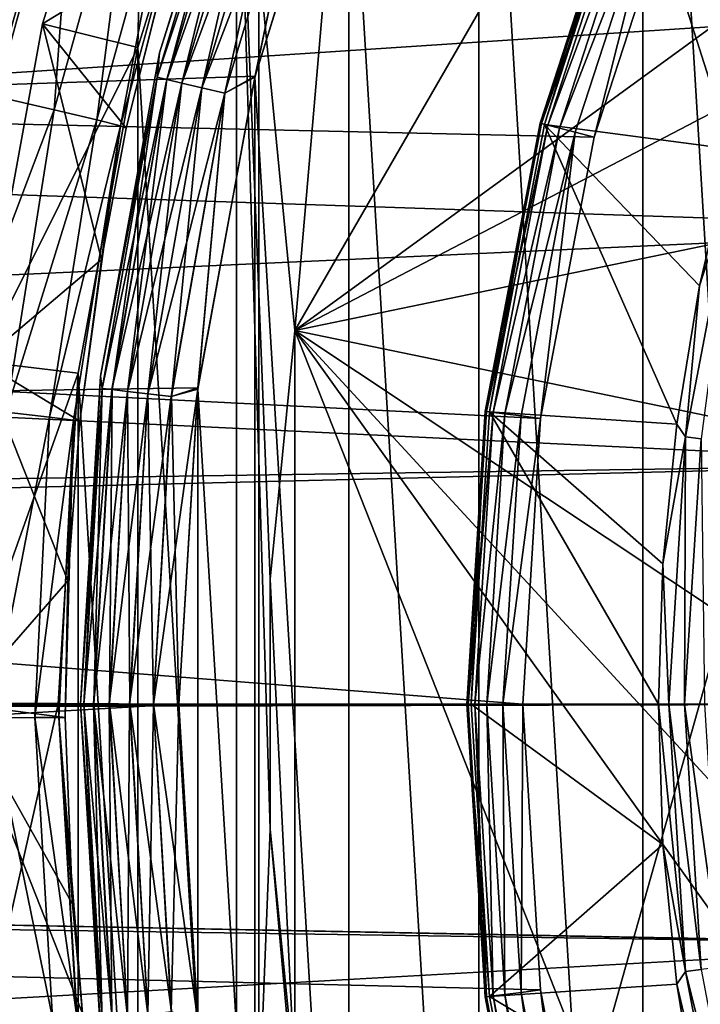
# Model space of a CAD drawing. Header units: millimetres. Extents: x -100 to 100, y -64 to 136.
# Tile 416 of 530: x -14.16 to -10.7, y 66.47 to 71.48. Entities that reach past the tile are written whole.
import ezdxf

# ---------------------------------------------------------------- set-up
doc = ezdxf.new("R2010")
doc.units = ezdxf.units.MM
doc.header["$LTSCALE"] = 159.143519
for name, color, linetype in [('13', 7, 'CONTINUOUS'), ('255', 7, 'CONTINUOUS'), ('270', 7, 'CONTINUOUS'), ('275', 7, 'CONTINUOUS'), ('283', 7, 'CONTINUOUS'), ('372', 7, 'CONTINUOUS'), ('373', 7, 'CONTINUOUS'), ('374', 7, 'CONTINUOUS'), ('375', 7, 'CONTINUOUS'), ('377', 7, 'CONTINUOUS'), ('378', 7, 'CONTINUOUS'), ('379', 7, 'CONTINUOUS'), ('381', 7, 'CONTINUOUS'), ('382', 7, 'CONTINUOUS'), ('383', 7, 'CONTINUOUS'), ('384', 7, 'CONTINUOUS'), ('385', 7, 'CONTINUOUS'), ('386', 7, 'CONTINUOUS'), ('387', 7, 'CONTINUOUS'), ('388', 7, 'CONTINUOUS'), ('397', 7, 'CONTINUOUS'), ('407', 7, 'CONTINUOUS'), ('412', 7, 'CONTINUOUS'), ('413', 7, 'CONTINUOUS'), ('414', 7, 'CONTINUOUS'), ('437', 7, 'CONTINUOUS'), ('6', 7, 'CONTINUOUS')]:
    doc.layers.add(name, color=color, linetype=linetype)

msp = doc.modelspace()

# ---------------------------------------------------------------- linework, layer by layer
at = {"layer": '13', "color": 7, "linetype": 'CONTINUOUS', "true_color": 0x8c979c}
for points in [[(-14.2615, 72.7685, -9.7167), (-14.3014, 71.0974, -9.1552), (-13.8678, 72.631, -9.1147), (-14.2615, 72.7685, -9.7167)], [(-14.3014, 71.0974, -9.1552), (-13.9839, 71.0242, -8.5054), (-13.8678, 72.631, -9.1147), (-14.3014, 71.0974, -9.1552)], [(-13.8678, 72.631, -9.1147), (-13.9839, 71.0242, -8.5054), (-13.5663, 72.5236, -8.4695), (-13.8678, 72.631, -9.1147)], [(-13.9839, 71.0242, -8.5054), (-13.7666, 70.9724, -7.8338), (-13.5663, 72.5236, -8.4695), (-13.9839, 71.0242, -8.5054)], [(-13.5663, 72.5236, -8.4695), (-13.7666, 70.9724, -7.8338), (-13.3604, 72.4476, -7.8034), (-13.5663, 72.5236, -8.4695)], [(-13.7666, 70.9724, -7.8338), (-13.6468, 70.9417, -7.1624), (-13.3604, 72.4476, -7.8034), (-13.7666, 70.9724, -7.8338)], [(-13.3604, 72.4476, -7.8034), (-13.6468, 70.9417, -7.1624), (-13.2476, 72.4025, -7.1379), (-13.3604, 72.4476, -7.8034)], [(-13.6468, 70.9417, -7.1624), (-13.6171, 70.9303, -6.5103), (-13.2476, 72.4025, -7.1379), (-13.6468, 70.9417, -7.1624)], [(-13.6171, 70.9303, -6.5103), (-13.3816, 71.8664, -6.4991), (-13.2476, 72.4025, -7.1379), (-13.6171, 70.9303, -6.5103)], [(-14.3014, 71.0974, -9.1552), (-14.5527, 69.5223, -9.1654), (-13.9839, 71.0242, -8.5054), (-14.3014, 71.0974, -9.1552)], [(-14.5527, 69.5223, -9.1654), (-14.2293, 69.4863, -8.5158), (-13.9839, 71.0242, -8.5054), (-14.5527, 69.5223, -9.1654)], [(-13.9839, 71.0242, -8.5054), (-14.2293, 69.4863, -8.5158), (-13.7666, 70.9724, -7.8338), (-13.9839, 71.0242, -8.5054)], [(-14.2293, 69.4863, -8.5158), (-14.0075, 69.4609, -7.8445), (-13.7666, 70.9724, -7.8338), (-14.2293, 69.4863, -8.5158)], [(-13.7666, 70.9724, -7.8338), (-14.0075, 69.4609, -7.8445), (-13.6468, 70.9417, -7.1624), (-13.7666, 70.9724, -7.8338)], [(-14.0075, 69.4609, -7.8445), (-13.885, 69.4457, -7.1734), (-13.6468, 70.9417, -7.1624), (-14.0075, 69.4609, -7.8445)], [(-13.885, 69.4457, -7.1734), (-13.854, 69.4401, -6.5215), (-13.6468, 70.9417, -7.1624), (-13.885, 69.4457, -7.1734)], [(-13.854, 69.4401, -6.5215), (-13.7438, 70.2622, -6.5163), (-13.6468, 70.9417, -7.1624), (-13.854, 69.4401, -6.5215)], [(-13.7438, 70.2622, -6.5163), (-13.6171, 70.9303, -6.5103), (-13.6468, 70.9417, -7.1624), (-13.7438, 70.2622, -6.5163)], [(-14.2293, 69.4863, -8.5158), (-14.3063, 67.9308, -8.5191), (-14.0075, 69.4609, -7.8445), (-14.2293, 69.4863, -8.5158)], [(-14.3063, 67.9308, -8.5191), (-14.0832, 67.932, -7.8478), (-14.0075, 69.4609, -7.8445), (-14.3063, 67.9308, -8.5191)], [(-14.0075, 69.4609, -7.8445), (-14.0832, 67.932, -7.8478), (-13.885, 69.4457, -7.1734), (-14.0075, 69.4609, -7.8445)], [(-14.0832, 67.932, -7.8478), (-13.9598, 67.9327, -7.1768), (-13.885, 69.4457, -7.1734), (-14.0832, 67.932, -7.8478)], [(-13.9598, 67.9327, -7.1768), (-13.9284, 67.9329, -6.5251), (-13.885, 69.4457, -7.1734), (-13.9598, 67.9327, -7.1768)], [(-13.9284, 67.9329, -6.5251), (-13.9145, 68.6268, -6.5244), (-13.885, 69.4457, -7.1734), (-13.9284, 67.9329, -6.5251)], [(-13.9145, 68.6268, -6.5244), (-13.854, 69.4401, -6.5215), (-13.885, 69.4457, -7.1734), (-13.9145, 68.6268, -6.5244)], [(-14.3063, 67.9308, -8.5191), (-13.9928, 66.404, -7.8438), (-14.0832, 67.932, -7.8478), (-14.3063, 67.9308, -8.5191)], [(-14.2142, 66.3762, -8.5152), (-13.9928, 66.404, -7.8438), (-14.3063, 67.9308, -8.5191), (-14.2142, 66.3762, -8.5152)], [(-14.0832, 67.932, -7.8478), (-13.8705, 66.4206, -7.1727), (-13.9598, 67.9327, -7.1768), (-14.0832, 67.932, -7.8478)], [(-13.9928, 66.404, -7.8438), (-13.8705, 66.4206, -7.1727), (-14.0832, 67.932, -7.8478), (-13.9928, 66.404, -7.8438)], [(-13.8914, 66.9831, -6.5233), (-13.9284, 67.9329, -6.5251), (-13.9598, 67.9327, -7.1768), (-13.8914, 66.9831, -6.5233)], [(-13.8395, 66.4267, -6.5209), (-13.8914, 66.9831, -6.5233), (-13.9598, 67.9327, -7.1768), (-13.8395, 66.4267, -6.5209)], [(-13.8705, 66.4206, -7.1727), (-13.8395, 66.4267, -6.5209), (-13.9598, 67.9327, -7.1768), (-13.8705, 66.4206, -7.1727)]]:
    msp.add_3dface(points, dxfattribs=at)
at = {"layer": '255', "linetype": 'CONTINUOUS'}
for points in [[(-8.0253, 78.0997, 25.7), (-12.3639, 74.4889, 25.7), (-12.7593, 69.9003, 25.7), (-8.0253, 78.0997, 25.7)], [(-12.3639, 74.4889, 25.7), (-13.0557, 72.9518, 25.7), (-12.7593, 69.9003, 25.7), (-12.3639, 74.4889, 25.7)], [(-13.5576, 71.3413, 25.7), (-13.0557, 63.0482, 25.7), (-13.0557, 72.9518, 25.7), (-13.5576, 71.3413, 25.7)], [(-13.0557, 72.9518, 25.7), (-13.0557, 63.0482, 25.7), (-12.8843, 67.3645, 25.7), (-13.0557, 72.9518, 25.7)], [(-12.7593, 69.9003, 25.7), (-13.0557, 72.9518, 25.7), (-12.8843, 68.6355, 25.7), (-12.7593, 69.9003, 25.7)], [(-12.8843, 68.6355, 25.7), (-13.0557, 72.9518, 25.7), (-12.8843, 67.3645, 25.7), (-12.8843, 68.6355, 25.7)], [(-13.8614, 69.6833, 25.7), (-13.5576, 64.6587, 25.7), (-13.5576, 71.3413, 25.7), (-13.8614, 69.6833, 25.7)], [(-13.5576, 64.6587, 25.7), (-13.0557, 63.0482, 25.7), (-13.5576, 71.3413, 25.7), (-13.5576, 64.6587, 25.7)], [(-13.9633, 68, 25.7), (-13.8614, 66.3167, 25.7), (-13.8614, 69.6833, 25.7), (-13.9633, 68, 25.7)], [(-13.8614, 66.3167, 25.7), (-13.5576, 64.6587, 25.7), (-13.8614, 69.6833, 25.7), (-13.8614, 66.3167, 25.7)], [(-13.0557, 63.0482, 25.7), (-12.3639, 61.5111, 25.7), (-12.8843, 67.3645, 25.7), (-13.0557, 63.0482, 25.7)], [(-12.8843, 67.3645, 25.7), (-12.3639, 61.5111, 25.7), (-12.7593, 66.0997, 25.7), (-12.8843, 67.3645, 25.7)]]:
    msp.add_3dface(points, dxfattribs=at)
at = {"layer": '270', "linetype": 'CONTINUOUS'}
for points in [[(-13.5232, 73.129, 24.8415), (-14.043, 71.4608, 24.8415), (-13.5576, 71.3413, 25.7), (-13.5232, 73.129, 24.8415)], [(-13.5232, 73.129, 24.8415), (-13.5576, 71.3413, 25.7), (-13.0557, 72.9518, 25.7), (-13.5232, 73.129, 24.8415)], [(-14.043, 71.4608, 24.8415), (-14.3577, 69.7436, 24.8415), (-13.5576, 71.3413, 25.7), (-14.043, 71.4608, 24.8415)], [(-14.3577, 69.7436, 24.8415), (-13.8614, 69.6833, 25.7), (-13.5576, 71.3413, 25.7), (-14.3577, 69.7436, 24.8415)], [(-14.3577, 69.7436, 24.8415), (-14.4632, 68, 24.8415), (-13.8614, 69.6833, 25.7), (-14.3577, 69.7436, 24.8415)], [(-14.4632, 68, 24.8415), (-13.9633, 68, 25.7), (-13.8614, 69.6833, 25.7), (-14.4632, 68, 24.8415)], [(-14.4632, 68, 24.8415), (-14.3577, 66.2564, 24.8415), (-13.9633, 68, 25.7), (-14.4632, 68, 24.8415)], [(-14.3577, 66.2564, 24.8415), (-13.8614, 66.3167, 25.7), (-13.9633, 68, 25.7), (-14.3577, 66.2564, 24.8415)]]:
    msp.add_3dface(points, dxfattribs=at)
at = {"layer": '275', "color": 7, "linetype": 'CONTINUOUS', "true_color": 0xffe664}
for points in [[(-8.0253, 78.0997, 28.2), (-12.7593, 69.9003, 28.2), (-8.5737, 72.95, 28.2), (-8.0253, 78.0997, 28.2)], [(-8.5737, 72.95, 28.2), (-12.7593, 69.9003, 28.2), (-9.1464, 71.7887, 28.2), (-8.5737, 72.95, 28.2)], [(-9.1464, 71.7887, 28.2), (-12.7593, 69.9003, 28.2), (-9.5626, 70.5624, 28.2), (-9.1464, 71.7887, 28.2)], [(-9.5626, 70.5624, 28.2), (-12.7593, 69.9003, 28.2), (-9.8153, 69.2923, 28.2), (-9.5626, 70.5624, 28.2)], [(-12.8843, 68.6355, 28.2), (-12.7593, 66.0997, 28.2), (-12.7593, 69.9003, 28.2), (-12.8843, 68.6355, 28.2)], [(-12.7593, 66.0997, 28.2), (-8.0253, 57.9003, 28.2), (-12.7593, 69.9003, 28.2), (-12.7593, 66.0997, 28.2)], [(-12.7593, 69.9003, 28.2), (-8.0253, 57.9003, 28.2), (-9.5626, 65.4376, 28.2), (-12.7593, 69.9003, 28.2)], [(-9.9, 68, 28.2), (-12.7593, 69.9003, 28.2), (-9.8153, 66.7077, 28.2), (-9.9, 68, 28.2)], [(-12.7593, 69.9003, 28.2), (-9.9, 68, 28.2), (-9.8153, 69.2923, 28.2), (-12.7593, 69.9003, 28.2)], [(-9.8153, 66.7077, 28.2), (-12.7593, 69.9003, 28.2), (-9.5626, 65.4376, 28.2), (-9.8153, 66.7077, 28.2)], [(-12.8843, 67.3645, 28.2), (-12.7593, 66.0997, 28.2), (-12.8843, 68.6355, 28.2), (-12.8843, 67.3645, 28.2)]]:
    msp.add_3dface(points, dxfattribs=at)
at = {"layer": '283', "color": 7, "linetype": 'CONTINUOUS', "true_color": 0xffe664}
for points in [[(-8.0253, 78.0997, 25.7), (-12.7593, 69.9003, 25.7), (-8.0253, 78.0997, 28.2), (-8.0253, 78.0997, 25.7)], [(-12.7593, 69.9003, 25.7), (-12.7593, 69.9003, 28.2), (-8.0253, 78.0997, 28.2), (-12.7593, 69.9003, 25.7)]]:
    msp.add_3dface(points, dxfattribs=at)
at = {"layer": '372', "color": 7, "linetype": 'CONTINUOUS', "true_color": 0x323232}
for points in [[(-11.4896, 70.95, 43.0994), (-11.0293, 72.3668, 43.0994), (-10.5379, 70.8236, 40.0509), (-11.4896, 70.95, 43.0994)], [(-10.5379, 70.8236, 40.0509), (-11.0293, 72.3668, 43.0994), (-10.3307, 71.5068, 40.0509), (-10.5379, 70.8236, 40.0509)], [(-11.7688, 69.4867, 43.0994), (-11.4896, 70.95, 43.0994), (-10.8163, 69.424, 40.0509), (-11.7688, 69.4867, 43.0994)], [(-10.8163, 69.424, 40.0509), (-11.4896, 70.95, 43.0994), (-10.7, 70.1284, 40.0509), (-10.8163, 69.424, 40.0509)], [(-10.7, 70.1284, 40.0509), (-11.4896, 70.95, 43.0994), (-10.5379, 70.8236, 40.0509), (-10.7, 70.1284, 40.0509)], [(-11.8623, 68, 43.0994), (-11.7688, 69.4867, 43.0994), (-10.9096, 68, 40.0509), (-11.8623, 68, 43.0994)], [(-10.9096, 68, 40.0509), (-11.7688, 69.4867, 43.0994), (-10.8863, 68.7135, 40.0509), (-10.9096, 68, 40.0509)], [(-10.8863, 68.7135, 40.0509), (-11.7688, 69.4867, 43.0994), (-10.8163, 69.424, 40.0509), (-10.8863, 68.7135, 40.0509)]]:
    msp.add_3dface(points, dxfattribs=at)
at = {"layer": '373', "color": 7, "linetype": 'CONTINUOUS', "true_color": 0x323232}
for points in [[(-10.7854, 72.2702, 44.7), (-11.2355, 70.8849, 43.7), (-11.2356, 70.8848, 44.7), (-10.7854, 72.2702, 44.7)], [(-10.7854, 72.2703, 43.7), (-11.2355, 70.8849, 43.7), (-10.7854, 72.2702, 44.7), (-10.7854, 72.2703, 43.7)], [(-11.2355, 70.8849, 43.7), (-11.5085, 69.4539, 43.7), (-11.2356, 70.8848, 44.7), (-11.2355, 70.8849, 43.7)], [(-11.2356, 70.8848, 44.7), (-11.5085, 69.4539, 43.7), (-11.5085, 69.4539, 44.7), (-11.2356, 70.8848, 44.7)], [(-11.6, 68, 43.7), (-11.6, 68, 44.7), (-11.5085, 69.4539, 44.7), (-11.6, 68, 43.7)], [(-11.5085, 69.4539, 43.7), (-11.6, 68, 43.7), (-11.5085, 69.4539, 44.7), (-11.5085, 69.4539, 43.7)]]:
    msp.add_3dface(points, dxfattribs=at)
at = {"layer": '374', "color": 7, "linetype": 'CONTINUOUS', "true_color": 0x323232}
for points in [[(-13.4475, 71.3145, 47.2), (-12.95, 72.9113, 47.2), (-13.4475, 71.3145, 46.2), (-13.4475, 71.3145, 47.2)], [(-13.4475, 71.3145, 46.2), (-12.95, 72.9113, 47.2), (-12.95, 72.9113, 46.2), (-13.4475, 71.3145, 46.2)], [(-13.749, 69.6694, 47.2), (-13.4475, 71.3145, 47.2), (-13.749, 69.6694, 46.2), (-13.749, 69.6694, 47.2)], [(-13.749, 69.6694, 46.2), (-13.4475, 71.3145, 47.2), (-13.4475, 71.3145, 46.2), (-13.749, 69.6694, 46.2)], [(-13.85, 68, 47.2), (-13.749, 69.6694, 47.2), (-13.85, 68, 46.2), (-13.85, 68, 47.2)], [(-13.85, 68, 46.2), (-13.749, 69.6694, 47.2), (-13.749, 69.6694, 46.2), (-13.85, 68, 46.2)]]:
    msp.add_3dface(points, dxfattribs=at)
at = {"layer": '375', "color": 7, "linetype": 'CONTINUOUS', "true_color": 0x323232}
for points in [[(-9.995, 76.85, 47.7), (-10.9891, 75.5804, 47.7), (-10.1134, 69.3261, 47.7), (-9.995, 76.85, 47.7)], [(-10.9891, 75.5804, 47.7), (-11.823, 74.2, 47.7), (-10.9891, 60.4196, 47.7), (-10.9891, 75.5804, 47.7)], [(-9.995, 59.15, 47.7), (-10.9891, 75.5804, 47.7), (-10.9891, 60.4196, 47.7), (-9.995, 59.15, 47.7)], [(-10.9891, 75.5804, 47.7), (-9.995, 59.15, 47.7), (-10.2, 68, 47.7), (-10.9891, 75.5804, 47.7)], [(-10.1134, 69.3261, 47.7), (-10.9891, 75.5804, 47.7), (-10.2, 68, 47.7), (-10.1134, 69.3261, 47.7)], [(-11.823, 74.2, 47.7), (-12.4842, 72.7294, 47.7), (-11.823, 61.8, 47.7), (-11.823, 74.2, 47.7)], [(-10.9891, 60.4196, 47.7), (-11.823, 74.2, 47.7), (-11.823, 61.8, 47.7), (-10.9891, 60.4196, 47.7)], [(-12.4842, 72.7294, 47.7), (-12.9634, 71.1896, 47.7), (-12.4842, 63.2706, 47.7), (-12.4842, 72.7294, 47.7)], [(-11.823, 61.8, 47.7), (-12.4842, 72.7294, 47.7), (-12.4842, 63.2706, 47.7), (-11.823, 61.8, 47.7)], [(-12.9634, 71.1896, 47.7), (-13.2534, 69.6032, 47.7), (-12.9634, 64.8104, 47.7), (-12.9634, 71.1896, 47.7)], [(-12.4842, 63.2706, 47.7), (-12.9634, 71.1896, 47.7), (-12.9634, 64.8104, 47.7), (-12.4842, 63.2706, 47.7)], [(-13.2534, 69.6032, 47.7), (-13.35, 68, 47.7), (-13.2534, 66.3968, 47.7), (-13.2534, 69.6032, 47.7)], [(-12.9634, 64.8104, 47.7), (-13.2534, 69.6032, 47.7), (-13.2534, 66.3968, 47.7), (-12.9634, 64.8104, 47.7)]]:
    msp.add_3dface(points, dxfattribs=at)
at = {"layer": '377', "color": 7, "linetype": 'CONTINUOUS', "true_color": 0x323232}
for points in [[(-11.8623, 68, 43.0994), (-10.9096, 68, 40.0509), (-10.8863, 67.2865, 40.0509), (-11.8623, 68, 43.0994)], [(-11.7688, 66.5133, 43.0994), (-11.8623, 68, 43.0994), (-10.8863, 67.2865, 40.0509), (-11.7688, 66.5133, 43.0994)], [(-10.8163, 66.576, 40.0509), (-11.7688, 66.5133, 43.0994), (-10.8863, 67.2865, 40.0509), (-10.8163, 66.576, 40.0509)], [(-10.7, 65.8716, 40.0509), (-11.7688, 66.5133, 43.0994), (-10.8163, 66.576, 40.0509), (-10.7, 65.8716, 40.0509)], [(-11.4896, 65.05, 43.0994), (-11.7688, 66.5133, 43.0994), (-10.7, 65.8716, 40.0509), (-11.4896, 65.05, 43.0994)]]:
    msp.add_3dface(points, dxfattribs=at)
at = {"layer": '378', "color": 7, "linetype": 'CONTINUOUS', "true_color": 0x323232}
for points in [[(-11.6, 68, 44.7), (-11.6, 68, 43.7), (-11.5085, 66.5461, 43.7), (-11.6, 68, 44.7)], [(-11.6, 68, 44.7), (-11.5085, 66.5461, 43.7), (-11.5085, 66.5461, 44.7), (-11.6, 68, 44.7)], [(-11.5085, 66.5461, 43.7), (-11.2355, 65.1151, 43.7), (-11.2356, 65.1152, 44.7), (-11.5085, 66.5461, 43.7)], [(-11.5085, 66.5461, 44.7), (-11.5085, 66.5461, 43.7), (-11.2356, 65.1152, 44.7), (-11.5085, 66.5461, 44.7)]]:
    msp.add_3dface(points, dxfattribs=at)
at = {"layer": '379', "color": 7, "linetype": 'CONTINUOUS', "true_color": 0x323232}
for points in [[(-13.85, 68, 47.2), (-13.85, 68, 46.2), (-13.749, 66.3306, 46.2), (-13.85, 68, 47.2)], [(-13.749, 66.3306, 47.2), (-13.85, 68, 47.2), (-13.749, 66.3306, 46.2), (-13.749, 66.3306, 47.2)]]:
    msp.add_3dface(points, dxfattribs=at)
at = {"layer": '381', "color": 7, "linetype": 'CONTINUOUS', "true_color": 0x323232}
for points in [[(-12.95, 72.9113, 47.2), (-13.4475, 71.3145, 47.2), (-12.9989, 72.7312, 47.3289), (-12.95, 72.9113, 47.2)], [(-13.4475, 71.3145, 47.2), (-13.4602, 71.1901, 47.3289), (-12.9989, 72.7312, 47.3289), (-13.4475, 71.3145, 47.2)], [(-13.4602, 71.1901, 47.3289), (-12.952, 72.7141, 47.4497), (-12.9989, 72.7312, 47.3289), (-13.4602, 71.1901, 47.3289)], [(-13.4117, 71.1786, 47.4497), (-12.952, 72.7141, 47.4497), (-13.4602, 71.1901, 47.3289), (-13.4117, 71.1786, 47.4497)], [(-13.4117, 71.1786, 47.4497), (-12.8773, 72.687, 47.5534), (-12.952, 72.7141, 47.4497), (-13.4117, 71.1786, 47.4497)], [(-12.9634, 71.1896, 47.7), (-12.4842, 72.7294, 47.7), (-12.6665, 72.6102, 47.683), (-12.9634, 71.1896, 47.7)], [(-13.3344, 71.1603, 47.5534), (-12.8773, 72.687, 47.5534), (-13.4117, 71.1786, 47.4497), (-13.3344, 71.1603, 47.5534)], [(-13.3344, 71.1603, 47.5534), (-12.7799, 72.6515, 47.6329), (-12.8773, 72.687, 47.5534), (-13.3344, 71.1603, 47.5534)], [(-13.2335, 71.1364, 47.6329), (-12.7799, 72.6515, 47.6329), (-13.3344, 71.1603, 47.5534), (-13.2335, 71.1364, 47.6329)], [(-13.2335, 71.1364, 47.6329), (-12.6665, 72.6102, 47.683), (-12.7799, 72.6515, 47.6329), (-13.2335, 71.1364, 47.6329)], [(-13.1161, 71.1086, 47.683), (-12.6665, 72.6102, 47.683), (-13.2335, 71.1364, 47.6329), (-13.1161, 71.1086, 47.683)], [(-13.1161, 71.1086, 47.683), (-12.9634, 71.1896, 47.7), (-12.6665, 72.6102, 47.683), (-13.1161, 71.1086, 47.683)], [(-13.4475, 71.3145, 47.2), (-13.749, 69.6694, 47.2), (-13.4602, 71.1901, 47.3289), (-13.4475, 71.3145, 47.2)], [(-13.749, 69.6694, 47.2), (-13.7396, 69.6059, 47.3289), (-13.4602, 71.1901, 47.3289), (-13.749, 69.6694, 47.2)], [(-13.7396, 69.6059, 47.3289), (-13.4117, 71.1786, 47.4497), (-13.4602, 71.1901, 47.3289), (-13.7396, 69.6059, 47.3289)], [(-13.2534, 69.6032, 47.7), (-12.9634, 71.1896, 47.7), (-13.1161, 71.1086, 47.683), (-13.2534, 69.6032, 47.7)], [(-13.69, 69.6001, 47.4497), (-13.4117, 71.1786, 47.4497), (-13.7396, 69.6059, 47.3289), (-13.69, 69.6001, 47.4497)], [(-13.69, 69.6001, 47.4497), (-13.3344, 71.1603, 47.5534), (-13.4117, 71.1786, 47.4497), (-13.69, 69.6001, 47.4497)], [(-13.6111, 69.5909, 47.5534), (-13.3344, 71.1603, 47.5534), (-13.69, 69.6001, 47.4497), (-13.6111, 69.5909, 47.5534)], [(-13.6111, 69.5909, 47.5534), (-13.2335, 71.1364, 47.6329), (-13.3344, 71.1603, 47.5534), (-13.6111, 69.5909, 47.5534)], [(-13.5082, 69.5789, 47.6329), (-13.2335, 71.1364, 47.6329), (-13.6111, 69.5909, 47.5534), (-13.5082, 69.5789, 47.6329)], [(-13.5082, 69.5789, 47.6329), (-13.1161, 71.1086, 47.683), (-13.2335, 71.1364, 47.6329), (-13.5082, 69.5789, 47.6329)], [(-13.3883, 69.5649, 47.683), (-13.1161, 71.1086, 47.683), (-13.5082, 69.5789, 47.6329), (-13.3883, 69.5649, 47.683)], [(-13.3883, 69.5649, 47.683), (-13.2534, 69.6032, 47.7), (-13.1161, 71.1086, 47.683), (-13.3883, 69.5649, 47.683)], [(-13.749, 69.6694, 47.2), (-13.85, 68, 47.2), (-13.7396, 69.6059, 47.3289), (-13.749, 69.6694, 47.2)], [(-13.85, 68, 47.2), (-13.8331, 68, 47.3289), (-13.7396, 69.6059, 47.3289), (-13.85, 68, 47.2)], [(-13.8331, 68, 47.3289), (-13.69, 69.6001, 47.4497), (-13.7396, 69.6059, 47.3289), (-13.8331, 68, 47.3289)], [(-13.7832, 68, 47.4497), (-13.69, 69.6001, 47.4497), (-13.8331, 68, 47.3289), (-13.7832, 68, 47.4497)], [(-13.7832, 68, 47.4497), (-13.6111, 69.5909, 47.5534), (-13.69, 69.6001, 47.4497), (-13.7832, 68, 47.4497)], [(-13.7037, 68, 47.5534), (-13.6111, 69.5909, 47.5534), (-13.7832, 68, 47.4497), (-13.7037, 68, 47.5534)], [(-13.7037, 68, 47.5534), (-13.5082, 69.5789, 47.6329), (-13.6111, 69.5909, 47.5534), (-13.7037, 68, 47.5534)], [(-13.35, 68, 47.7), (-13.2534, 69.6032, 47.7), (-13.4794, 68, 47.683), (-13.35, 68, 47.7)], [(-13.4794, 68, 47.683), (-13.2534, 69.6032, 47.7), (-13.3883, 69.5649, 47.683), (-13.4794, 68, 47.683)], [(-13.6001, 68, 47.6329), (-13.5082, 69.5789, 47.6329), (-13.7037, 68, 47.5534), (-13.6001, 68, 47.6329)], [(-13.6001, 68, 47.6329), (-13.3883, 69.5649, 47.683), (-13.5082, 69.5789, 47.6329), (-13.6001, 68, 47.6329)], [(-13.4794, 68, 47.683), (-13.3883, 69.5649, 47.683), (-13.6001, 68, 47.6329), (-13.4794, 68, 47.683)]]:
    msp.add_3dface(points, dxfattribs=at)
at = {"layer": '382', "color": 7, "linetype": 'CONTINUOUS', "true_color": 0x323232}
for points in [[(-13.85, 68, 47.2), (-13.749, 66.3306, 47.2), (-13.8331, 68, 47.3289), (-13.85, 68, 47.2)], [(-13.8331, 68, 47.3289), (-13.749, 66.3306, 47.2), (-13.7396, 66.3941, 47.3289), (-13.8331, 68, 47.3289)], [(-13.7832, 68, 47.4497), (-13.8331, 68, 47.3289), (-13.7396, 66.3941, 47.3289), (-13.7832, 68, 47.4497)], [(-13.7037, 68, 47.5534), (-13.7832, 68, 47.4497), (-13.69, 66.3999, 47.4497), (-13.7037, 68, 47.5534)], [(-13.69, 66.3999, 47.4497), (-13.7832, 68, 47.4497), (-13.7396, 66.3941, 47.3289), (-13.69, 66.3999, 47.4497)], [(-13.6001, 68, 47.6329), (-13.7037, 68, 47.5534), (-13.6111, 66.4091, 47.5534), (-13.6001, 68, 47.6329)], [(-13.6111, 66.4091, 47.5534), (-13.7037, 68, 47.5534), (-13.69, 66.3999, 47.4497), (-13.6111, 66.4091, 47.5534)], [(-13.5082, 66.4211, 47.6329), (-13.6001, 68, 47.6329), (-13.6111, 66.4091, 47.5534), (-13.5082, 66.4211, 47.6329)], [(-13.4794, 68, 47.683), (-13.6001, 68, 47.6329), (-13.5082, 66.4211, 47.6329), (-13.4794, 68, 47.683)], [(-13.3883, 66.4351, 47.683), (-13.4794, 68, 47.683), (-13.5082, 66.4211, 47.6329), (-13.3883, 66.4351, 47.683)], [(-13.35, 68, 47.7), (-13.4794, 68, 47.683), (-13.3883, 66.4351, 47.683), (-13.35, 68, 47.7)], [(-13.2534, 66.3968, 47.7), (-13.35, 68, 47.7), (-13.3883, 66.4351, 47.683), (-13.2534, 66.3968, 47.7)]]:
    msp.add_3dface(points, dxfattribs=at)
at = {"layer": '383', "color": 7, "linetype": 'CONTINUOUS', "true_color": 0x323232}
for points in [[(-13.4475, 71.3145, 46.2), (-12.95, 72.9113, 46.2), (-12.9987, 72.7312, 46.0706), (-13.4475, 71.3145, 46.2)], [(-13.4601, 71.1901, 46.0706), (-13.4475, 71.3145, 46.2), (-12.9987, 72.7312, 46.0706), (-13.4601, 71.1901, 46.0706)], [(-13.4601, 71.1901, 46.0706), (-12.9987, 72.7312, 46.0706), (-13.4114, 71.1786, 45.9499), (-13.4601, 71.1901, 46.0706)], [(-13.4114, 71.1786, 45.9499), (-12.9987, 72.7312, 46.0706), (-12.9517, 72.714, 45.9499), (-13.4114, 71.1786, 45.9499)], [(-13.4114, 71.1786, 45.9499), (-12.9517, 72.714, 45.9499), (-13.334, 71.1602, 45.8463), (-13.4114, 71.1786, 45.9499)], [(-13.334, 71.1602, 45.8463), (-12.9517, 72.714, 45.9499), (-12.877, 72.6868, 45.8463), (-13.334, 71.1602, 45.8463)], [(-12.4825, 72.734, 45.7), (-12.9621, 71.1948, 45.7), (-12.666, 72.6101, 45.7169), (-12.4825, 72.734, 45.7)], [(-13.334, 71.1602, 45.8463), (-12.877, 72.6868, 45.8463), (-13.2331, 71.1363, 45.7668), (-13.334, 71.1602, 45.8463)], [(-13.2331, 71.1363, 45.7668), (-12.877, 72.6868, 45.8463), (-12.7795, 72.6514, 45.7668), (-13.2331, 71.1363, 45.7668)], [(-13.1156, 71.1084, 45.7169), (-13.2331, 71.1363, 45.7668), (-12.7795, 72.6514, 45.7668), (-13.1156, 71.1084, 45.7169)], [(-12.666, 72.6101, 45.7169), (-13.1156, 71.1084, 45.7169), (-12.7795, 72.6514, 45.7668), (-12.666, 72.6101, 45.7169)], [(-12.666, 72.6101, 45.7169), (-12.9621, 71.1948, 45.7), (-13.1156, 71.1084, 45.7169), (-12.666, 72.6101, 45.7169)], [(-13.749, 69.6694, 46.2), (-13.4475, 71.3145, 46.2), (-13.4601, 71.1901, 46.0706), (-13.749, 69.6694, 46.2)], [(-13.7394, 69.6059, 46.0706), (-13.749, 69.6694, 46.2), (-13.4601, 71.1901, 46.0706), (-13.7394, 69.6059, 46.0706)], [(-13.7394, 69.6059, 46.0706), (-13.4601, 71.1901, 46.0706), (-13.6898, 69.6001, 45.9499), (-13.7394, 69.6059, 46.0706)], [(-13.6898, 69.6001, 45.9499), (-13.4601, 71.1901, 46.0706), (-13.4114, 71.1786, 45.9499), (-13.6898, 69.6001, 45.9499)], [(-12.9621, 71.1948, 45.7), (-13.2527, 69.6092, 45.7), (-13.1156, 71.1084, 45.7169), (-12.9621, 71.1948, 45.7)], [(-13.6898, 69.6001, 45.9499), (-13.4114, 71.1786, 45.9499), (-13.6107, 69.5909, 45.8463), (-13.6898, 69.6001, 45.9499)], [(-13.6107, 69.5909, 45.8463), (-13.4114, 71.1786, 45.9499), (-13.334, 71.1602, 45.8463), (-13.6107, 69.5909, 45.8463)], [(-13.6107, 69.5909, 45.8463), (-13.334, 71.1602, 45.8463), (-13.5077, 69.5788, 45.7668), (-13.6107, 69.5909, 45.8463)], [(-13.5077, 69.5788, 45.7668), (-13.334, 71.1602, 45.8463), (-13.2331, 71.1363, 45.7668), (-13.5077, 69.5788, 45.7668)], [(-13.3878, 69.5648, 45.7169), (-13.5077, 69.5788, 45.7668), (-13.2331, 71.1363, 45.7668), (-13.3878, 69.5648, 45.7169)], [(-13.1156, 71.1084, 45.7169), (-13.3878, 69.5648, 45.7169), (-13.2331, 71.1363, 45.7668), (-13.1156, 71.1084, 45.7169)], [(-13.1156, 71.1084, 45.7169), (-13.2527, 69.6092, 45.7), (-13.3878, 69.5648, 45.7169), (-13.1156, 71.1084, 45.7169)], [(-13.85, 68, 46.2), (-13.749, 69.6694, 46.2), (-13.833, 68, 46.0706), (-13.85, 68, 46.2)], [(-13.833, 68, 46.0706), (-13.749, 69.6694, 46.2), (-13.7394, 69.6059, 46.0706), (-13.833, 68, 46.0706)], [(-13.833, 68, 46.0706), (-13.7394, 69.6059, 46.0706), (-13.7829, 68, 45.9499), (-13.833, 68, 46.0706)], [(-13.7829, 68, 45.9499), (-13.7394, 69.6059, 46.0706), (-13.6898, 69.6001, 45.9499), (-13.7829, 68, 45.9499)], [(-13.7829, 68, 45.9499), (-13.6898, 69.6001, 45.9499), (-13.7034, 68, 45.8463), (-13.7829, 68, 45.9499)], [(-13.7034, 68, 45.8463), (-13.6898, 69.6001, 45.9499), (-13.6107, 69.5909, 45.8463), (-13.7034, 68, 45.8463)], [(-13.7034, 68, 45.8463), (-13.6107, 69.5909, 45.8463), (-13.5997, 68, 45.7668), (-13.7034, 68, 45.8463)], [(-13.5997, 68, 45.7668), (-13.6107, 69.5909, 45.8463), (-13.5077, 69.5788, 45.7668), (-13.5997, 68, 45.7668)], [(-13.2527, 69.6092, 45.7), (-13.35, 68, 45.7), (-13.3878, 69.5648, 45.7169), (-13.2527, 69.6092, 45.7)], [(-13.4789, 68, 45.7169), (-13.5997, 68, 45.7668), (-13.5077, 69.5788, 45.7668), (-13.4789, 68, 45.7169)], [(-13.3878, 69.5648, 45.7169), (-13.4789, 68, 45.7169), (-13.5077, 69.5788, 45.7668), (-13.3878, 69.5648, 45.7169)], [(-13.3878, 69.5648, 45.7169), (-13.35, 68, 45.7), (-13.4789, 68, 45.7169), (-13.3878, 69.5648, 45.7169)]]:
    msp.add_3dface(points, dxfattribs=at)
at = {"layer": '384', "color": 7, "linetype": 'CONTINUOUS', "true_color": 0x323232}
for points in [[(-13.749, 66.3306, 46.2), (-13.85, 68, 46.2), (-13.7394, 66.3941, 46.0706), (-13.749, 66.3306, 46.2)], [(-13.85, 68, 46.2), (-13.833, 68, 46.0706), (-13.7394, 66.3941, 46.0706), (-13.85, 68, 46.2)], [(-13.833, 68, 46.0706), (-13.7829, 68, 45.9499), (-13.6898, 66.3999, 45.9499), (-13.833, 68, 46.0706)], [(-13.7394, 66.3941, 46.0706), (-13.833, 68, 46.0706), (-13.6898, 66.3999, 45.9499), (-13.7394, 66.3941, 46.0706)], [(-13.7829, 68, 45.9499), (-13.7034, 68, 45.8463), (-13.6107, 66.4091, 45.8463), (-13.7829, 68, 45.9499)], [(-13.6898, 66.3999, 45.9499), (-13.7829, 68, 45.9499), (-13.6107, 66.4091, 45.8463), (-13.6898, 66.3999, 45.9499)], [(-13.7034, 68, 45.8463), (-13.5997, 68, 45.7668), (-13.5077, 66.4212, 45.7668), (-13.7034, 68, 45.8463)], [(-13.6107, 66.4091, 45.8463), (-13.7034, 68, 45.8463), (-13.5077, 66.4212, 45.7668), (-13.6107, 66.4091, 45.8463)], [(-13.5997, 68, 45.7668), (-13.4789, 68, 45.7169), (-13.3878, 66.4352, 45.7169), (-13.5997, 68, 45.7668)], [(-13.5997, 68, 45.7668), (-13.3878, 66.4352, 45.7169), (-13.5077, 66.4212, 45.7668), (-13.5997, 68, 45.7668)], [(-13.4789, 68, 45.7169), (-13.35, 68, 45.7), (-13.2527, 66.3908, 45.7), (-13.4789, 68, 45.7169)], [(-13.4789, 68, 45.7169), (-13.2527, 66.3908, 45.7), (-13.3878, 66.4352, 45.7169), (-13.4789, 68, 45.7169)]]:
    msp.add_3dface(points, dxfattribs=at)
at = {"layer": '385', "color": 7, "linetype": 'CONTINUOUS', "true_color": 0x323232}
for points in [[(-11.4896, 70.95, 43.0994), (-11.5106, 70.9554, 43.2158), (-11.0495, 72.3748, 43.2158), (-11.4896, 70.95, 43.0994)], [(-11.5106, 70.9554, 43.2158), (-11.0435, 72.3724, 43.3345), (-11.0495, 72.3748, 43.2158), (-11.5106, 70.9554, 43.2158)], [(-11.5045, 70.9538, 43.3345), (-11.0435, 72.3724, 43.3345), (-11.5106, 70.9554, 43.2158), (-11.5045, 70.9538, 43.3345)], [(-11.5045, 70.9538, 43.3345), (-11.0117, 72.3598, 43.4485), (-11.0435, 72.3724, 43.3345), (-11.5045, 70.9538, 43.3345)], [(-11.4713, 70.9453, 43.4485), (-11.0117, 72.3598, 43.4485), (-11.5045, 70.9538, 43.3345), (-11.4713, 70.9453, 43.4485)], [(-11.0293, 72.3668, 43.0994), (-11.4896, 70.95, 43.0994), (-11.0495, 72.3748, 43.2158), (-11.0293, 72.3668, 43.0994)], [(-11.4713, 70.9453, 43.4485), (-10.9557, 72.3377, 43.5511), (-11.0117, 72.3598, 43.4485), (-11.4713, 70.9453, 43.4485)], [(-11.413, 70.9304, 43.5511), (-10.9557, 72.3377, 43.5511), (-11.4713, 70.9453, 43.4485), (-11.413, 70.9304, 43.5511)], [(-11.413, 70.9304, 43.5511), (-10.8788, 72.3072, 43.6365), (-10.9557, 72.3377, 43.5511), (-11.413, 70.9304, 43.5511)], [(-11.3329, 70.9098, 43.6365), (-10.8788, 72.3072, 43.6365), (-11.413, 70.9304, 43.5511), (-11.3329, 70.9098, 43.6365)], [(-11.3329, 70.9098, 43.6365), (-11.2355, 70.8849, 43.7), (-10.8788, 72.3072, 43.6365), (-11.3329, 70.9098, 43.6365)], [(-11.2355, 70.8849, 43.7), (-10.7854, 72.2703, 43.7), (-10.8788, 72.3072, 43.6365), (-11.2355, 70.8849, 43.7)], [(-11.7688, 69.4867, 43.0994), (-11.7903, 69.4895, 43.2158), (-11.5106, 70.9554, 43.2158), (-11.7688, 69.4867, 43.0994)], [(-11.7903, 69.4895, 43.2158), (-11.5045, 70.9538, 43.3345), (-11.5106, 70.9554, 43.2158), (-11.7903, 69.4895, 43.2158)], [(-11.784, 69.4887, 43.3345), (-11.5045, 70.9538, 43.3345), (-11.7903, 69.4895, 43.2158), (-11.784, 69.4887, 43.3345)], [(-11.784, 69.4887, 43.3345), (-11.4713, 70.9453, 43.4485), (-11.5045, 70.9538, 43.3345), (-11.784, 69.4887, 43.3345)], [(-11.75, 69.4844, 43.4485), (-11.4713, 70.9453, 43.4485), (-11.784, 69.4887, 43.3345), (-11.75, 69.4844, 43.4485)], [(-11.4896, 70.95, 43.0994), (-11.7688, 69.4867, 43.0994), (-11.5106, 70.9554, 43.2158), (-11.4896, 70.95, 43.0994)], [(-11.75, 69.4844, 43.4485), (-11.413, 70.9304, 43.5511), (-11.4713, 70.9453, 43.4485), (-11.75, 69.4844, 43.4485)], [(-11.6903, 69.4768, 43.5511), (-11.413, 70.9304, 43.5511), (-11.75, 69.4844, 43.4485), (-11.6903, 69.4768, 43.5511)], [(-11.6903, 69.4768, 43.5511), (-11.3329, 70.9098, 43.6365), (-11.413, 70.9304, 43.5511), (-11.6903, 69.4768, 43.5511)], [(-11.6082, 69.4665, 43.6365), (-11.3329, 70.9098, 43.6365), (-11.6903, 69.4768, 43.5511), (-11.6082, 69.4665, 43.6365)], [(-11.6082, 69.4665, 43.6365), (-11.5085, 69.4539, 43.7), (-11.3329, 70.9098, 43.6365), (-11.6082, 69.4665, 43.6365)], [(-11.5085, 69.4539, 43.7), (-11.2355, 70.8849, 43.7), (-11.3329, 70.9098, 43.6365), (-11.5085, 69.4539, 43.7)], [(-11.8623, 68, 43.0994), (-11.884, 68, 43.2158), (-11.7903, 69.4895, 43.2158), (-11.8623, 68, 43.0994)], [(-11.884, 68, 43.2158), (-11.784, 69.4887, 43.3345), (-11.7903, 69.4895, 43.2158), (-11.884, 68, 43.2158)], [(-11.8776, 68, 43.3345), (-11.784, 69.4887, 43.3345), (-11.884, 68, 43.2158), (-11.8776, 68, 43.3345)], [(-11.8776, 68, 43.3345), (-11.75, 69.4844, 43.4485), (-11.784, 69.4887, 43.3345), (-11.8776, 68, 43.3345)], [(-11.8434, 68, 43.4485), (-11.75, 69.4844, 43.4485), (-11.8776, 68, 43.3345), (-11.8434, 68, 43.4485)], [(-11.7688, 69.4867, 43.0994), (-11.8623, 68, 43.0994), (-11.7903, 69.4895, 43.2158), (-11.7688, 69.4867, 43.0994)], [(-11.8434, 68, 43.4485), (-11.6903, 69.4768, 43.5511), (-11.75, 69.4844, 43.4485), (-11.8434, 68, 43.4485)], [(-11.7832, 68, 43.5511), (-11.6903, 69.4768, 43.5511), (-11.8434, 68, 43.4485), (-11.7832, 68, 43.5511)], [(-11.7832, 68, 43.5511), (-11.6082, 69.4665, 43.6365), (-11.6903, 69.4768, 43.5511), (-11.7832, 68, 43.5511)], [(-11.7005, 68, 43.6365), (-11.6082, 69.4665, 43.6365), (-11.7832, 68, 43.5511), (-11.7005, 68, 43.6365)], [(-11.7005, 68, 43.6365), (-11.5085, 69.4539, 43.7), (-11.6082, 69.4665, 43.6365), (-11.7005, 68, 43.6365)], [(-11.6, 68, 43.7), (-11.5085, 69.4539, 43.7), (-11.7005, 68, 43.6365), (-11.6, 68, 43.7)]]:
    msp.add_3dface(points, dxfattribs=at)
at = {"layer": '386', "color": 7, "linetype": 'CONTINUOUS', "true_color": 0x323232}
for points in [[(-11.8623, 68, 43.0994), (-11.7688, 66.5133, 43.0994), (-11.884, 68, 43.2158), (-11.8623, 68, 43.0994)], [(-11.884, 68, 43.2158), (-11.7688, 66.5133, 43.0994), (-11.7903, 66.5105, 43.2158), (-11.884, 68, 43.2158)], [(-11.8776, 68, 43.3345), (-11.884, 68, 43.2158), (-11.7903, 66.5105, 43.2158), (-11.8776, 68, 43.3345)], [(-11.8434, 68, 43.4485), (-11.8776, 68, 43.3345), (-11.784, 66.5113, 43.3345), (-11.8434, 68, 43.4485)], [(-11.784, 66.5113, 43.3345), (-11.8776, 68, 43.3345), (-11.7903, 66.5105, 43.2158), (-11.784, 66.5113, 43.3345)], [(-11.7832, 68, 43.5511), (-11.8434, 68, 43.4485), (-11.75, 66.5156, 43.4485), (-11.7832, 68, 43.5511)], [(-11.75, 66.5156, 43.4485), (-11.8434, 68, 43.4485), (-11.784, 66.5113, 43.3345), (-11.75, 66.5156, 43.4485)], [(-11.7005, 68, 43.6365), (-11.7832, 68, 43.5511), (-11.6903, 66.5232, 43.5511), (-11.7005, 68, 43.6365)], [(-11.6903, 66.5232, 43.5511), (-11.7832, 68, 43.5511), (-11.75, 66.5156, 43.4485), (-11.6903, 66.5232, 43.5511)], [(-11.6, 68, 43.7), (-11.7005, 68, 43.6365), (-11.6082, 66.5335, 43.6365), (-11.6, 68, 43.7)], [(-11.6082, 66.5335, 43.6365), (-11.7005, 68, 43.6365), (-11.6903, 66.5232, 43.5511), (-11.6082, 66.5335, 43.6365)], [(-11.5085, 66.5461, 43.7), (-11.6, 68, 43.7), (-11.6082, 66.5335, 43.6365), (-11.5085, 66.5461, 43.7)], [(-11.413, 65.0696, 43.5511), (-11.6082, 66.5335, 43.6365), (-11.6903, 66.5232, 43.5511), (-11.413, 65.0696, 43.5511)], [(-11.3329, 65.0902, 43.6365), (-11.5085, 66.5461, 43.7), (-11.6082, 66.5335, 43.6365), (-11.3329, 65.0902, 43.6365)], [(-11.3329, 65.0902, 43.6365), (-11.6082, 66.5335, 43.6365), (-11.413, 65.0696, 43.5511), (-11.3329, 65.0902, 43.6365)], [(-11.2355, 65.1151, 43.7), (-11.5085, 66.5461, 43.7), (-11.3329, 65.0902, 43.6365), (-11.2355, 65.1151, 43.7)], [(-11.7688, 66.5133, 43.0994), (-11.4896, 65.05, 43.0994), (-11.7903, 66.5105, 43.2158), (-11.7688, 66.5133, 43.0994)], [(-11.5106, 65.0446, 43.2158), (-11.784, 66.5113, 43.3345), (-11.7903, 66.5105, 43.2158), (-11.5106, 65.0446, 43.2158)], [(-11.4896, 65.05, 43.0994), (-11.5106, 65.0446, 43.2158), (-11.7903, 66.5105, 43.2158), (-11.4896, 65.05, 43.0994)], [(-11.5045, 65.0462, 43.3345), (-11.75, 66.5156, 43.4485), (-11.784, 66.5113, 43.3345), (-11.5045, 65.0462, 43.3345)], [(-11.5045, 65.0462, 43.3345), (-11.784, 66.5113, 43.3345), (-11.5106, 65.0446, 43.2158), (-11.5045, 65.0462, 43.3345)], [(-11.4713, 65.0547, 43.4485), (-11.6903, 66.5232, 43.5511), (-11.75, 66.5156, 43.4485), (-11.4713, 65.0547, 43.4485)], [(-11.4713, 65.0547, 43.4485), (-11.75, 66.5156, 43.4485), (-11.5045, 65.0462, 43.3345), (-11.4713, 65.0547, 43.4485)], [(-11.413, 65.0696, 43.5511), (-11.6903, 66.5232, 43.5511), (-11.4713, 65.0547, 43.4485), (-11.413, 65.0696, 43.5511)]]:
    msp.add_3dface(points, dxfattribs=at)
at = {"layer": '387', "color": 7, "linetype": 'CONTINUOUS', "true_color": 0x323232}
for points in [[(-10.7, 70.1284, 40.0509), (-10.5379, 70.8236, 40.0509), (-10.5159, 70.7, 39.9359), (-10.7, 70.1284, 40.0509)], [(-10.7714, 69.3607, 39.9359), (-10.7, 70.1284, 40.0509), (-10.5159, 70.7, 39.9359), (-10.7714, 69.3607, 39.9359)], [(-10.7714, 69.3607, 39.9359), (-10.5159, 70.7, 39.9359), (-10.6921, 69.3507, 39.8378), (-10.7714, 69.3607, 39.9359)], [(-10.8163, 69.424, 40.0509), (-10.7, 70.1284, 40.0509), (-10.7714, 69.3607, 39.9359), (-10.8163, 69.424, 40.0509)], [(-10.8863, 68.7135, 40.0509), (-10.8163, 69.424, 40.0509), (-10.7714, 69.3607, 39.9359), (-10.8863, 68.7135, 40.0509)], [(-10.857, 68, 39.9359), (-10.8863, 68.7135, 40.0509), (-10.7714, 69.3607, 39.9359), (-10.857, 68, 39.9359)], [(-10.857, 68, 39.9359), (-10.7714, 69.3607, 39.9359), (-10.777, 68, 39.8378), (-10.857, 68, 39.9359)], [(-10.777, 68, 39.8378), (-10.7714, 69.3607, 39.9359), (-10.6921, 69.3507, 39.8378), (-10.777, 68, 39.8378)], [(-10.777, 68, 39.8378), (-10.6921, 69.3507, 39.8378), (-10.675, 68, 39.7628), (-10.777, 68, 39.8378)], [(-10.9096, 68, 40.0509), (-10.8863, 68.7135, 40.0509), (-10.857, 68, 39.9359), (-10.9096, 68, 40.0509)]]:
    msp.add_3dface(points, dxfattribs=at)
at = {"layer": '388', "color": 7, "linetype": 'CONTINUOUS', "true_color": 0x323232}
for points in [[(-10.8863, 67.2865, 40.0509), (-10.9096, 68, 40.0509), (-10.7714, 66.6393, 39.9359), (-10.8863, 67.2865, 40.0509)], [(-10.9096, 68, 40.0509), (-10.857, 68, 39.9359), (-10.7714, 66.6393, 39.9359), (-10.9096, 68, 40.0509)], [(-10.857, 68, 39.9359), (-10.777, 68, 39.8378), (-10.6921, 66.6493, 39.8378), (-10.857, 68, 39.9359)], [(-10.7714, 66.6393, 39.9359), (-10.857, 68, 39.9359), (-10.6921, 66.6493, 39.8378), (-10.7714, 66.6393, 39.9359)], [(-10.777, 68, 39.8378), (-10.675, 68, 39.7628), (-10.5909, 66.6621, 39.7628), (-10.777, 68, 39.8378)], [(-10.6921, 66.6493, 39.8378), (-10.777, 68, 39.8378), (-10.5909, 66.6621, 39.7628), (-10.6921, 66.6493, 39.8378)], [(-10.8163, 66.576, 40.0509), (-10.8863, 67.2865, 40.0509), (-10.7714, 66.6393, 39.9359), (-10.8163, 66.576, 40.0509)], [(-10.5159, 65.3, 39.9359), (-10.8163, 66.576, 40.0509), (-10.7714, 66.6393, 39.9359), (-10.5159, 65.3, 39.9359)], [(-10.4385, 65.3199, 39.8378), (-10.7714, 66.6393, 39.9359), (-10.6921, 66.6493, 39.8378), (-10.4385, 65.3199, 39.8378)], [(-10.5159, 65.3, 39.9359), (-10.7714, 66.6393, 39.9359), (-10.4385, 65.3199, 39.8378), (-10.5159, 65.3, 39.9359)], [(-10.7, 65.8716, 40.0509), (-10.8163, 66.576, 40.0509), (-10.5159, 65.3, 39.9359), (-10.7, 65.8716, 40.0509)]]:
    msp.add_3dface(points, dxfattribs=at)
at = {"layer": '397', "color": 7, "linetype": 'CONTINUOUS', "true_color": 0xaaaaaa}
for points in [[(-93.4461, 68.493, 45.7), (-12.4825, 72.734, 45.7), (-91.4659, 73.6814, 45.7), (-93.4461, 68.493, 45.7)], [(-12.9621, 71.1948, 45.7), (-12.4825, 72.734, 45.7), (-93.4461, 68.493, 45.7), (-12.9621, 71.1948, 45.7)], [(-13.2527, 69.6092, 45.7), (-12.9621, 71.1948, 45.7), (-93.4461, 68.493, 45.7), (-13.2527, 69.6092, 45.7)], [(-13.35, 68, 45.7), (-13.2527, 69.6092, 45.7), (-93.4461, 68.493, 45.7), (-13.35, 68, 45.7)], [(-95.1322, 63.2019, 45.7), (-13.35, 68, 45.7), (-93.4461, 68.493, 45.7), (-95.1322, 63.2019, 45.7)], [(-13.2527, 66.3908, 45.7), (-13.35, 68, 45.7), (-95.1322, 63.2019, 45.7), (-13.2527, 66.3908, 45.7)]]:
    msp.add_3dface(points, dxfattribs=at)
at = {"layer": '407', "color": 7, "linetype": 'CONTINUOUS'}
for points in [[(-92.0286, 68.0024, 36.7), (-90.0783, 73.1116, 36.7), (-9.27, 69.2204, 36.7), (-92.0286, 68.0024, 36.7)], [(-9.27, 69.2204, 36.7), (-90.0783, 73.1116, 36.7), (-9.0314, 70.4199, 36.7), (-9.27, 69.2204, 36.7)], [(-9.0314, 70.4199, 36.7), (-90.0783, 73.1116, 36.7), (-8.6383, 71.5781, 36.7), (-9.0314, 70.4199, 36.7)], [(-9.35, 68, 36.7), (-92.0286, 68.0024, 36.7), (-9.27, 69.2204, 36.7), (-9.35, 68, 36.7)], [(-93.6895, 62.7912, 36.7), (-92.0286, 68.0024, 36.7), (-8.0973, 63.325, 36.7), (-93.6895, 62.7912, 36.7)], [(-92.0286, 68.0024, 36.7), (-9.35, 68, 36.7), (-9.27, 66.7796, 36.7), (-92.0286, 68.0024, 36.7)], [(-8.0973, 63.325, 36.7), (-92.0286, 68.0024, 36.7), (-8.6383, 64.4219, 36.7), (-8.0973, 63.325, 36.7)], [(-8.6383, 64.4219, 36.7), (-92.0286, 68.0024, 36.7), (-9.0314, 65.5801, 36.7), (-8.6383, 64.4219, 36.7)], [(-9.0314, 65.5801, 36.7), (-92.0286, 68.0024, 36.7), (-9.27, 66.7796, 36.7), (-9.0314, 65.5801, 36.7)]]:
    msp.add_3dface(points, dxfattribs=at)
at = {"layer": '412', "linetype": 'CONTINUOUS'}
for points in [[(-8.6383, 71.5781, 36.7427), (-62.7868, 72.05, 36.7427), (-65.0233, 67.8659, 36.7427), (-8.6383, 71.5781, 36.7427)], [(-9.0314, 70.4199, 36.7427), (-8.6383, 71.5781, 36.7427), (-65.0233, 67.8659, 36.7427), (-9.0314, 70.4199, 36.7427)], [(-9.27, 69.2204, 36.7427), (-9.0314, 70.4199, 36.7427), (-65.0233, 67.8659, 36.7427), (-9.27, 69.2204, 36.7427)], [(-9.35, 68, 36.7427), (-9.27, 69.2204, 36.7427), (-65.0233, 67.8659, 36.7427), (-9.35, 68, 36.7427)], [(-9.27, 66.7796, 36.7427), (-9.35, 68, 36.7427), (-65.0233, 67.8659, 36.7427), (-9.27, 66.7796, 36.7427)], [(-9.27, 66.7796, 36.7427), (-65.0233, 67.8659, 36.7427), (-66.9813, 63.5445, 36.7427), (-9.27, 66.7796, 36.7427)], [(-9.0314, 65.5801, 36.7427), (-9.27, 66.7796, 36.7427), (-66.9813, 63.5445, 36.7427), (-9.0314, 65.5801, 36.7427)]]:
    msp.add_3dface(points, dxfattribs=at)
at = {"layer": '413', "linetype": 'CONTINUOUS'}
for points in [[(-12.9423, 75.968, -18.3), (-8.3979, 76.1789, -18.3), (-12.9423, 60.032, -18.3), (-12.9423, 75.968, -18.3)], [(-8.3979, 76.1789, -18.3), (-8.398, 59.8211, -18.3), (-12.9423, 60.032, -18.3), (-8.3979, 76.1789, -18.3)], [(-17.259, 75.7535, -18.3), (-12.9423, 75.968, -18.3), (-17.2591, 60.2465, -18.3), (-17.259, 75.7535, -18.3)], [(-12.9423, 75.968, -18.3), (-12.9423, 60.032, -18.3), (-17.2591, 60.2465, -18.3), (-12.9423, 75.968, -18.3)]]:
    msp.add_3dface(points, dxfattribs=at)
at = {"layer": '414', "color": 7, "linetype": 'CONTINUOUS', "true_color": 0xffe664}
for points in [[(-12.7593, 69.9003, 25.7), (-12.8843, 68.6355, 25.7), (-12.7593, 69.9003, 28.2), (-12.7593, 69.9003, 25.7)], [(-12.8843, 68.6355, 25.7), (-12.8843, 68.6355, 28.2), (-12.7593, 69.9003, 28.2), (-12.8843, 68.6355, 25.7)], [(-12.8843, 68.6355, 25.7), (-12.8843, 67.3645, 25.7), (-12.8843, 68.6355, 28.2), (-12.8843, 68.6355, 25.7)], [(-12.8843, 67.3645, 25.7), (-12.8843, 67.3645, 28.2), (-12.8843, 68.6355, 28.2), (-12.8843, 67.3645, 25.7)], [(-12.8843, 67.3645, 25.7), (-12.7593, 66.0997, 25.7), (-12.8843, 67.3645, 28.2), (-12.8843, 67.3645, 25.7)], [(-12.7593, 66.0997, 25.7), (-12.7593, 66.0997, 28.2), (-12.8843, 67.3645, 28.2), (-12.7593, 66.0997, 25.7)]]:
    msp.add_3dface(points, dxfattribs=at)
at = {"layer": '437', "color": 7, "linetype": 'CONTINUOUS', "true_color": 0xaaaaaa}
for points in [[(-10.7854, 72.2702, 44.7), (-11.2356, 70.8848, 44.7), (-62.7868, 72.05, 44.7), (-10.7854, 72.2702, 44.7)], [(-11.6, 68, 44.7), (-65.0233, 67.8659, 44.7), (-62.7868, 72.05, 44.7), (-11.6, 68, 44.7)], [(-11.5085, 69.4539, 44.7), (-11.6, 68, 44.7), (-62.7868, 72.05, 44.7), (-11.5085, 69.4539, 44.7)], [(-11.2356, 70.8848, 44.7), (-11.5085, 69.4539, 44.7), (-62.7868, 72.05, 44.7), (-11.2356, 70.8848, 44.7)], [(-11.6, 68, 44.7), (-11.5085, 66.5461, 44.7), (-65.0233, 67.8659, 44.7), (-11.6, 68, 44.7)], [(-10.7854, 63.7298, 44.7), (-66.9813, 63.5445, 44.7), (-65.0233, 67.8659, 44.7), (-10.7854, 63.7298, 44.7)], [(-11.5085, 66.5461, 44.7), (-11.2356, 65.1152, 44.7), (-65.0233, 67.8659, 44.7), (-11.5085, 66.5461, 44.7)], [(-11.2356, 65.1152, 44.7), (-10.7854, 63.7298, 44.7), (-65.0233, 67.8659, 44.7), (-11.2356, 65.1152, 44.7)]]:
    msp.add_3dface(points, dxfattribs=at)
at = {"layer": '6', "color": 7, "linetype": 'CONTINUOUS', "true_color": 0x8c979c}
for points in [[(-13.5232, 73.129, 24.8415), (-13.3816, 71.8664, -6.4991), (-14.043, 71.4608, 24.8415), (-13.5232, 73.129, 24.8415)], [(-13.3816, 71.8664, -6.4991), (-13.6171, 70.9303, -6.5103), (-14.043, 71.4608, 24.8415), (-13.3816, 71.8664, -6.4991)], [(-14.043, 71.4608, 24.8415), (-13.7438, 70.2622, -6.5163), (-14.3577, 69.7436, 24.8415), (-14.043, 71.4608, 24.8415)], [(-13.6171, 70.9303, -6.5103), (-13.7438, 70.2622, -6.5163), (-14.043, 71.4608, 24.8415), (-13.6171, 70.9303, -6.5103)], [(-13.7438, 70.2622, -6.5163), (-13.854, 69.4401, -6.5215), (-14.3577, 69.7436, 24.8415), (-13.7438, 70.2622, -6.5163)], [(-14.3577, 69.7436, 24.8415), (-13.9145, 68.6268, -6.5244), (-14.4632, 68, 24.8415), (-14.3577, 69.7436, 24.8415)], [(-13.854, 69.4401, -6.5215), (-13.9145, 68.6268, -6.5244), (-14.3577, 69.7436, 24.8415), (-13.854, 69.4401, -6.5215)], [(-13.9145, 68.6268, -6.5244), (-13.9284, 67.9329, -6.5251), (-14.4632, 68, 24.8415), (-13.9145, 68.6268, -6.5244)], [(-13.8914, 66.9831, -6.5233), (-13.8395, 66.4267, -6.5209), (-14.4632, 68, 24.8415), (-13.8914, 66.9831, -6.5233)], [(-14.4632, 68, 24.8415), (-13.8395, 66.4267, -6.5209), (-14.3577, 66.2564, 24.8415), (-14.4632, 68, 24.8415)], [(-13.9284, 67.9329, -6.5251), (-13.8914, 66.9831, -6.5233), (-14.4632, 68, 24.8415), (-13.9284, 67.9329, -6.5251)]]:
    msp.add_3dface(points, dxfattribs=at)

doc.saveas('drawing.dxf')
